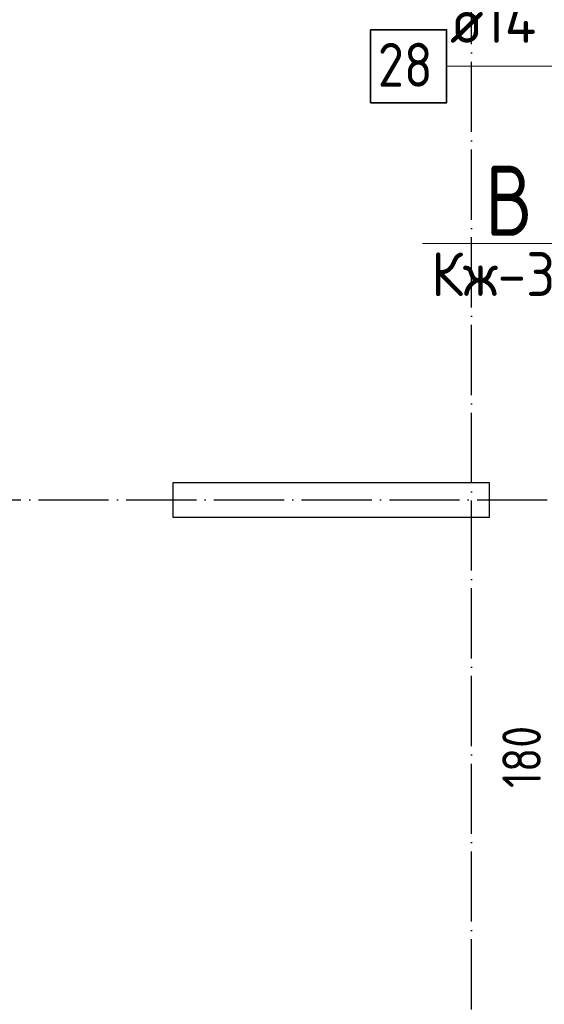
# Model space of a CAD drawing. Header units: millimetres. Extents: x -49773 to 2322955, y -3321 to 58485.
# Tile 444 of 580: x 1735988 to 1738979, y 40992 to 46604. Entities that reach past the tile are written whole.
import ezdxf

# ---------------------------------------------------------------- set-up
doc = ezdxf.new("R2010")
doc.units = ezdxf.units.MM
doc.linetypes.add('______11', pattern=[500, 400, -50, 0, -50])
doc.linetypes.add('______5', pattern=[1100, 800, -100, 100, -100])
for name, color, linetype, lineweight in [('Арм.стержн.горизонт. 2', 202, 'Continuous', 35), ('Обозначение разреза_ общее', 7, 'Continuous', 25), ('Размерная линия_ общее', 7, 'Continuous', 13)]:
    doc.layers.add(name, color=color, linetype=linetype, lineweight=lineweight)
doc.layers.add('Осевая линия_ общее', color=7, linetype='______5', lineweight=13, true_color=0xa0a0a0)
doc.styles.add('ISOCPEUR', font='txt')

msp = doc.modelspace()

# ---------------------------------------------------------------- linework, layer by layer
at = {"color": 7, "linetype": 'Continuous', "lineweight": 25, "transparency": 33554687}
for p, q in [((1736863.6, 43766.8), (1736863.6, 43966.8)), ((1736863.6, 43966.8), (1738663.6, 43966.8)), ((1738663.6, 43966.8), (1738663.6, 43766.8)), ((1738663.6, 43766.8), (1736863.6, 43766.8))]:
    msp.add_line(p, q, dxfattribs=at)
at = {"layer": 'Арм.стержн.горизонт. 2', "color": 7, "linetype": 'Continuous', "lineweight": 13, "transparency": 33554687}
msp.add_line((1738421.2, 46338.8), (1740811.2, 46338.8), dxfattribs=at)
at = {"layer": 'Арм.стержн.горизонт. 2', "color": 7, "linetype": 'Continuous', "lineweight": 35, "transparency": 33554687}
msp.add_lwpolyline([(1737987.8, 46130.4), (1738421.2, 46130.4), (1738421.2, 46547.1), (1737987.8, 46547.1), (1737987.8, 46130.4)], dxfattribs=at)
at = {"layer": 'Обозначение разреза_ общее', "color": 7, "linetype": 'Continuous', "lineweight": 13, "transparency": 33554687}
msp.add_lwpolyline([(1740144.8, 44619.3), (1739333.6, 45328.4), (1738283.6, 45328.4)], dxfattribs=at)
at = {"layer": 'Осевая линия_ общее', "color": 253, "linetype": '______11', "lineweight": -3, "true_color": 0xa0a0a0, "transparency": 33554687}
for p, q in [((1738563.6, 32961.8), (1738563.6, 55736.8)), ((1729093.6, 43866.8), (1746263.6, 43866.8))]:
    msp.add_line(p, q, dxfattribs=at)

# ---------------------------------------------------------------- texts
at = {"layer": 'Арм.стержн.горизонт. 2', "color": 7, "linetype": 'Continuous', "lineweight": 25, "transparency": 33554687, "char_height": 250, "attachment_point": 7, "style": 'ISOCPEUR'}
for s, insert, width in [('\\W0.96;ø14 L=2570mm ', (1738441.2, 46472.1), 2468.872), ('\\W0.87;28', (1738029.5, 46222.1), 459.007)]:
    msp.add_mtext(s, dxfattribs=dict(at, insert=insert, width=width))
at = {"layer": 'Обозначение разреза_ общее', "color": 7, "linetype": 'Continuous', "lineweight": 35, "transparency": 33554687, "insert": (1738641.5, 45372.5), "char_height": 400, "width": 479.773, "attachment_point": 7, "style": 'ISOCPEUR'}
msp.add_mtext('\\W0.80;В', dxfattribs=at)
at = {"layer": 'Обозначение разреза_ общее', "color": 7, "linetype": 'Continuous', "lineweight": 25, "transparency": 33554687, "insert": (1738333.6, 45028.3), "char_height": 250, "width": 1068.125, "attachment_point": 7, "style": 'ISOCPEUR'}
msp.add_mtext('\\W0.95;Кж-32', dxfattribs=at)
at = {"layer": 'Размерная линия_ общее', "color": 7, "linetype": 'Continuous', "lineweight": 25, "transparency": 33554687, "insert": (1738959.3, 42224.8), "char_height": 220, "width": 508.571, "attachment_point": 7, "rotation": 90, "style": 'ISOCPEUR'}
msp.add_mtext('\\W0.83;180', dxfattribs=at)

doc.saveas('drawing.dxf')
